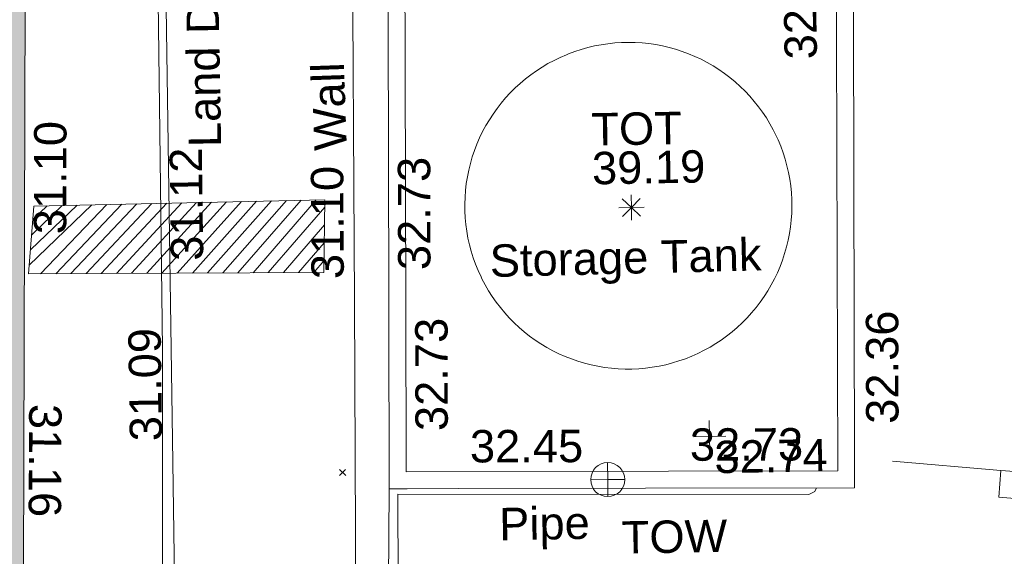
# Model space of a CAD drawing. Header units: millimetres. Extents: x -287732 to 520720, y -88450 to 287754.
# Tile 304 of 383: x 126117 to 137511, y 225566 to 231778. Entities that reach past the tile are written whole.
import ezdxf

# ---------------------------------------------------------------- set-up
doc = ezdxf.new("R2010")
doc.units = ezdxf.units.MM
doc.linetypes.add('IMPORT-UG_DRAINAGE_SURFACE_QLB4 _2_', pattern=[2700, 1500, -300.0000000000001, 0, -250, 150, -300.0000000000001, 0, -200])
doc.linetypes.add('IMPORT-UG_ELEC_STREET LIGHTING_QLB2 _2_', pattern=[2700, 1500, -300.0000000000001, 0, -250, 150, -300.0000000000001, 0, -200])
for name, color, linetype, lineweight, true_color in [('00_TOPO_TOP_OF_WALL', 7, 'Continuous', 9, 0x666666), ('00_UAV_BUILDING_OUTLINE', 5, 'Continuous', 9, 0x0000ff), ('00_UAV_COLLECTION_TANK', 4, 'Continuous', 9, 0x00ffff), ('00_UAV_LAND_DRAIN', 7, 'Continuous', 9, 0xff7f7f), ('00_UAV_LEVEL_SPOT', 7, 'Continuous', 9, 0x666666), ('00_UAV_PIPE', 140, 'Continuous', 9, 0x00bfff), ('00_UAV_SERV_GULLY', 7, 'Continuous', 9, 0x5252a5), ('00_UAV_TOP_OF_TANK', 7, 'Continuous', 9, 0x666666), ('00_UAV_TOP_OF_WALL', 7, 'Continuous', 9, 0x666666), ('00_UAV_WALL', 7, 'Continuous', 9, 0x7c00a5), ('12333-PUM-2D-U-0001-C01 - Rev2_REVIT IMPORT_dwg', 7, 'Continuous', 9, 0x767676), ('A_RHA_Line', 7, 'Continuous', 9, 0x00a600), ('PUM-SCAR', 7, 'Continuous', 9, 0x999999), ('PUM-SURFACE-QLB4', 4, 'IMPORT-UG_DRAINAGE_SURFACE_QLB4 _2_', 9, 0x00ffff)]:
    doc.layers.add(name, color=color, linetype=linetype, lineweight=lineweight, true_color=true_color)
doc.layers.add('A_RHA_Detail', color=7, linetype='Continuous', lineweight=9)
doc.layers.add('GEN-TEXT', color=7, linetype='Continuous', lineweight=9)
doc.styles.add('Swis721 Lt BT_2', font='swissl.ttf', dxfattribs={"height": 375})

# ---------------------------------------------------------------- blocks, each defined once
blk = doc.blocks.new('12333-PUM-2D-U-0001-C01 - Rev2_REVIT IMPORT_dwg_TOT-2077635-Site Location Plan Proposed')
at = {"layer": '00_UAV_TOP_OF_TANK', "color": 254, "true_color": 0xcccccc, "flags": 128}
for points in [[(389.261101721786, 0), (0, 0), (0, 389.261101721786)], [(0, -389.261101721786), (0, 0), (-389.261101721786, 0)], [(275.2491646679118, 275.2491646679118), (0, 0), (-275.2491646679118, 275.2491646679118)], [(275.2491646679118, -275.2491646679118), (0, 0), (-275.2491646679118, -275.2491646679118)]]:
    blk.add_lwpolyline(points, dxfattribs=at)
blk = doc.blocks.new('12333-PUM-2D-U-0001-C01 - Rev2_REVIT IMPORT_dwg_TOW-2077249-Site Location Plan Proposed')
at = {"layer": '00_TOPO_TOP_OF_WALL', "color": 254, "true_color": 0xcccccc, "flags": 128}
for points in [[(0, 525.0554400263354), (0, 0), (-525.0554401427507, 0)], [(525.0554401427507, 0), (0, 0), (0, -525.0554400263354)]]:
    blk.add_lwpolyline(points, dxfattribs=at)
at = {"layer": '00_TOPO_TOP_OF_WALL', "color": 254, "true_color": 0xcccccc}
blk.add_circle((0, 0), 525.0554401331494, dxfattribs=at)
blk = doc.blocks.new('12333-PUM-2D-U-0001-C01 - Rev2_REVIT IMPORT_dwg_UAV-2077255-Site Location Plan Proposed')
at = {"layer": '00_UAV_LEVEL_SPOT', "color": 254, "true_color": 0xcccccc, "flags": 128}
for points in [[(500.0000000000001, 0), (0, 0), (0, 500.0000000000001)], [(0, -500.0000000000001), (0, 0), (-500.0000000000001, 0)]]:
    blk.add_lwpolyline(points, dxfattribs=at)
blk = doc.blocks.new('12333-PUM-2D-U-0001-C01 - Rev2_REVIT IMPORT_dwg_MGS62954_T2_Galway_ITM_3d_Rev1-2077680-Site Location Plan Proposed')
at = {"layer": '00_UAV_COLLECTION_TANK', "color": 254, "true_color": 0xcccccc, "flags": 128}
blk.add_lwpolyline([(534040092.1505001, 725781076.332), (534040023.8455115, 725781036.3608233), (534039953.9266189, 725780999.285024), (534039882.5164837, 725780965.1696459), (534039809.7403836, 725780934.074539), (534039735.7259926, 725780906.0542543), (534039660.6031569, 725780881.1579492), (534039584.5036677, 725780859.4293004), (534039507.5610293, 725780840.9064273), (534039429.9102253, 725780825.621825), (534039351.6874816, 725780813.602308), (534039273.0300272, 725780804.8689628), (534039194.0758543, 725780799.4371104), (534039114.9634753, 725780797.3162804), (534039035.8316802, 725780798.5101933), (534038956.8192929, 725780803.0167544), (534038878.0649282, 725780810.8280581), (534038799.7067478, 725780821.9304005), (534038721.8822187, 725780836.304304), (534038644.7278715, 725780853.9245526), (534038568.3790613, 725780874.7602336), (534038492.9697297, 725780898.7747947), (534038418.6321705, 725780925.9261059), (534038345.4967966, 725780956.1665348), (534038273.6919127, 725780989.4430292), (534038203.3434889, 725781025.6972108), (534038134.5749401, 725781064.8654778), (534038067.5069097, 725781106.8791153), (534038002.2570581, 725781151.6644175), (534037938.9398553, 725781199.1428155), (534037877.6663815, 725781249.2310163), (534037818.5441312, 725781301.8411477), (534037761.6768247, 725781356.8809142), (534037707.1642267, 725781414.253757), (534037655.1019708, 725781473.8590246), (534037605.5813919, 725781535.5921495), (534037558.6893659, 725781599.3448305), (534037514.5081574, 725781665.0052239), (534037473.1152752, 725781732.4581388), (534037434.5833365, 725781801.58524), (534037398.9799395, 725781872.2652552), (534037388.1505001, 725781895.332), (534037356.5135393, 725781967.8741888), (534037327.9420812, 725782041.6775643), (534037302.4862496, 725782116.6126499), (534037280.1907029, 725782192.5479844), (534037261.094555, 725782269.3503513), (534037245.2313068, 725782346.8850132), (534037232.6287882, 725782425.0159479), (534037223.3091079, 725782503.6060872), (534037217.2886161, 725782582.5175573), (534037214.5778748, 725782661.6119206), (534037215.1816393, 725782740.750419), (534037219.0988507, 725782819.7942162), (534037226.3226367, 725782898.6046429), (534037236.8403242, 725782977.0434387), (534037250.6334618, 725783054.9729952), (534037267.6778516, 725783132.2565976), (534037287.943592, 725783208.7586643), (534037311.3951299, 725783284.3449844), (534037337.9913235, 725783358.8829541), (534037367.6855138, 725783432.2418083), (534037400.4256074, 725783504.2928507), (534037436.1541668, 725783574.9096793), (534037474.808512, 725783643.9684081), (534037516.3208302, 725783711.3478848), (534037560.6182945, 725783776.9299028), (534037607.6231925, 725783840.5994087), (534037657.2530614, 725783902.2447051), (534037709.4208335, 725783961.7576447), (534037764.0349889, 725784019.033822), (534037820.9997156, 725784073.9727546), (534037880.2150785, 725784126.4780613), (534037941.5771934, 725784176.4576302), (534038004.9784105, 725784223.8237795), (534038070.3075023, 725784268.4934133), (534038137.4498596, 725784310.3881661), (534038206.2876918, 725784349.4345396), (534038276.7002338, 725784385.5640337), (534038348.5639583, 725784418.7132651), (534038421.752792, 725784448.8240782), (534038444.1505001, 725784457.3320001), (534038518.7387912, 725784483.6961216), (534038594.3656707, 725784506.9136838), (534038670.8984632, 725784526.9439553), (534038748.2029039, 725784543.7517961), (534038826.143375, 725784557.3077196), (534038904.5831422, 725784567.587944), (534038983.3845955, 725784574.5744344), (534039062.4094903, 725784578.2549342), (534039141.5191903, 725784578.6229863), (534039220.5749101, 725784575.6779451), (534039299.437959, 725784569.4249774), (534039377.9699846, 725784559.8750528), (534039456.0332147, 725784547.0449252), (534039533.4907003, 725784530.957103), (534039610.2065544, 725784511.6398098), (534039686.0461914, 725784489.1269345), (534039760.8765628, 725784463.4579725), (534039834.5663906, 725784434.6779559), (534039906.986398, 725784402.8373743), (534039978.0095355, 725784367.9920875), (534040047.5112045, 725784330.2032253), (534040115.3694755, 725784289.5370827), (534040181.4653018, 725784246.0650017), (534040245.6827291, 725784199.8632472), (534040307.9090981, 725784151.0128727), (534040368.0352427, 725784099.5995784), (534040425.9556812, 725784045.7135606), (534040481.5688012, 725783989.449354), (534040534.7770389, 725783930.9056649), (534040585.4870484, 725783870.1851987), (534040633.6098676, 725783807.3944799), (534040679.0610723, 725783742.6436645), (534040721.7609261, 725783676.0463479), (534040761.6345186, 725783607.719364), (534040798.6118979, 725783537.7825819), (534040821.1505, 725783491.332), (534040853.2018769, 725783419.0050387), (534040882.1964005, 725783345.3993481), (534040908.0832046, 725783270.6440575), (534040930.8168747, 725783194.8703133), (534040950.3575287, 725783118.2110481), (534040966.6708852, 725783040.8007485), (534040979.7283253, 725782962.7752184), (534040989.5069417, 725782884.271341), (534040995.9895794, 725782805.426839), (534040999.1648658, 725782726.3800324), (534040999.02723, 725782647.269596), (534040995.5769139, 725782568.2343163), (534040988.8199701, 725782489.4128486), (534040978.768253, 725782410.9434718), (534040965.4393963, 725782332.9638484), (534040948.8567837, 725782255.610781), (534040929.0495066, 725782179.019973), (534040906.0523136, 725782103.3257909), (534040879.9055498, 725782028.6610279), (534040850.6550854, 725781955.1566715), (534040818.3522356, 725781882.9416732), (534040783.0536706, 725781812.1427225), (534040744.8213161, 725781742.8840252), (534040703.7222447, 725781675.2870842), (534040659.8285581, 725781609.470488), (534040613.2172607, 725781545.5497007), (534040563.9701245, 725781483.6368613), (534040512.1735458, 725781423.8405862), (534040457.9183935, 725781366.2657781), (534040401.2998493, 725781311.0134428), (534040342.4172416, 725781258.1805117), (534040281.3738705, 725781207.8596718), (534040218.2768266, 725781160.1392031), (534040153.2368038, 725781115.102823)], close=True, dxfattribs=at)
at = {"layer": '00_UAV_LAND_DRAIN', "color": 254, "true_color": 0xcccccc, "flags": 128}
blk.add_lwpolyline([(534033507.7019633, 725764811.5966702), (534033618.8120132, 725769810.1173351), (534033620.1505001, 725769870.3319999), (534033710.9611723, 725774809.2069005), (534033783.1505001, 725778735.332), (534033786.2570464, 725779808.4411135), (534033800.7308004, 725784808.1792247), (534033806.1505001, 725786680.3320003), (534033714.1505001, 725786670.3320001), (534033701.021753, 725783635.403292), (534033690.1505001, 725781122.332), (534033646.7268459, 725778636.0494431), (534033612.1504999, 725776656.332), (534033572.6233523, 725773636.6806085), (534033541.1505, 725771232.3320001), (534033494.1242883, 725768637.3769853), (534033425.1505001, 725764831.332), (534033400.665271, 725763638.341874), (534033389.2668344, 725763082.9775764)], dxfattribs=at)
at = {"layer": '00_UAV_PIPE', "color": 254, "true_color": 0xcccccc, "flags": 128}
blk.add_lwpolyline([(534036366.9936132, 725778373.9141533), (534036380.1505, 725779397.3320001), (534041136.1505001, 725779310.3320001), (534041208.1505001, 725779343.332), (534041225.9519612, 725779385.546894)], dxfattribs=at)
at = {"layer": '00_UAV_SERV_GULLY', "color": 254, "true_color": 0xcccccc, "flags": 128}
blk.add_lwpolyline([(534043362.1504999, 725779547.3320001), (534043732.1505001, 725779513.332), (534043703.7672985, 725779204.455983), (534043333.7672983, 725779238.4559829)], close=True, dxfattribs=at)
at = {"layer": '00_UAV_WALL', "color": 254, "true_color": 0xcccccc, "flags": 128}
for points in [[(534036104.2378526, 725764808.5729617), (534035630.2775475, 725764808.1553998), (534035689.4244599, 725768411.136259), (534035726.1505, 725770648.332), (534035792.1285502, 725773409.9824679), (534035867.1694063, 725776550.9757928), (534036720.1505, 725776516.3320001), (534036743.9329351, 725777519.1580106), (534036756.1505001, 725778034.332), (534035874.1505001, 725778044.332), (534035917.8358616, 725781645.7849793), (534035974.5345253, 725786320.0640413), (534036202.9907179, 725786314.5181539)], [(534038472.0184085, 725785805.4500805), (534038019.9921241, 725785812.2549295), (534037985.938989, 725785812.7675688), (534036379.0060002, 725785836.9585), (534036343.5869633, 725783484.1751914), (534036283.006, 725779459.9585), (534036491.4555455, 725779456.8204796), (534037085.7291963, 725779447.8742243), (534039248.9596809, 725779415.3087347), (534041668.7411824, 725779378.8811005), (534041674.9963022, 725779794.3904521), (534041697.0119076, 725781256.8229243), (534041750.257991, 725784793.8049322), (534041764.7411824, 725785755.8811003), (534039822.3109896, 725785785.12264)], [(534036283.006, 725779459.9585), (534036258.006, 725778376.9585), (534036974.006, 725778356.9585), (534036919.006, 725776135.9585001), (534036271.0060001, 725776169.9585001), (534036262.3188564, 725775842.3069291), (534036174.590358, 725772533.4655823), (534037863.4415845, 725772509.1793653), (534038440.5709687, 725772500.8800615), (534038411.1504999, 725769788.3320003), (534036848.1505, 725769794.3319999), (534036843.5849153, 725769647.4888628), (534036792.9814605, 725768019.927353), (534038404.1505, 725767930.3320003), (534038370.3250033, 725766173.4771214), (534038355.1505, 725765385.332), (534036124.9746233, 725765466.4995797)]]:
    blk.add_lwpolyline(points, dxfattribs=at)
blk.add_lwpolyline([(534041475.567997, 725779577.9592772), (534041550.8299727, 725784577.3928086), (534041565.6630056, 725785562.707915), (534037551.5445808, 725785623.136858), (534036572.1791855, 725785637.8803233), (534036511.6606749, 725781617.812187), (534036482.0841768, 725779653.1316853), (534039516.8372066, 725779607.4462076)], close=True, dxfattribs=at)
at = {"xscale": 0.375, "yscale": 0.375, "zscale": 0.375}
for name, p in [('12333-PUM-2D-U-0001-C01 - Rev2_REVIT IMPORT_dwg_TOT-2077635-Site Location Plan Proposed', (534039142.1505, 725782666.3320001)), ('12333-PUM-2D-U-0001-C01 - Rev2_REVIT IMPORT_dwg_UAV-2077255-Site Location Plan Proposed', (534040000.0000001, 725780000)), ('12333-PUM-2D-U-0001-C01 - Rev2_REVIT IMPORT_dwg_TOW-2077249-Site Location Plan Proposed', (534038813.006, 725779521.9585))]:
    blk.add_blockref(name, p, dxfattribs=at)
at = {"layer": '00_UAV_BUILDING_OUTLINE', "color": 251, "true_color": 0x666666, "char_height": 375, "width": 1495.902363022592, "attachment_point": 1, "line_spacing_factor": 1.005061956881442, "style": 'Swis721 Lt BT_2'}
for s, insert, rotation in [('31.10', (534032222.6139867, 725782478.566571), 88.83071842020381), ('31.16', (534032510.1341133, 725780507.1383543), 268.6843652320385)]:
    blk.add_mtext(s, dxfattribs=dict(at, insert=insert, rotation=rotation))
at = {"layer": '00_UAV_COLLECTION_TANK', "color": 251, "true_color": 0x666666, "insert": (534037491.0810061, 725782265.2838459), "char_height": 375, "width": 3599.663464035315, "attachment_point": 1, "rotation": 0.4032071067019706, "line_spacing_factor": 1.005061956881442, "style": 'Swis721 Lt BT_2'}
blk.add_mtext('Storage Tank', dxfattribs=at)
at = {"layer": '00_UAV_LAND_DRAIN', "color": 251, "true_color": 0x666666, "char_height": 375, "attachment_point": 1, "line_spacing_factor": 1.005061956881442, "style": 'Swis721 Lt BT_2'}
for s, insert, width, rotation in [('Land Drain', (534034033.2654653, 725783451.1146829), 2963.311347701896, 90), ('31.12', (534033803.4508265, 725782140.5470278), 1495.902363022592, 89.75214670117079), ('31.09', (534033291.7532359, 725780059.8737012), 1495.902363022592, 89.83413477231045)]:
    blk.add_mtext(s, dxfattribs=dict(at, insert=insert, width=width, rotation=rotation))
at = {"layer": '00_UAV_LEVEL_SPOT', "insert": (534040051.8765643, 725779949.1441548), "char_height": 375, "width": 1495.902363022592, "attachment_point": 1, "line_spacing_factor": 1.005061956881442, "style": 'Swis721 Lt BT_2'}
blk.add_mtext('32.74', dxfattribs=at)
at = {"layer": '00_UAV_PIPE', "color": 251, "true_color": 0x666666, "insert": (534037548.0293381, 725779216.1546805), "char_height": 375, "width": 1201.470786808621, "attachment_point": 1, "line_spacing_factor": 1.005061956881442, "style": 'Swis721 Lt BT_2'}
blk.add_mtext('Pipe', dxfattribs=at)
at = {"layer": '00_UAV_TOP_OF_TANK', "char_height": 375, "attachment_point": 1, "line_spacing_factor": 1.005061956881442, "style": 'Swis721 Lt BT_2'}
for s, insert, width in [('TOT', (534038693.986953, 725783766.580019), 1139.735133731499), ('39.19', (534038693.986953, 725783316.7743858), 1495.902363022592)]:
    blk.add_mtext(s, dxfattribs=dict(at, insert=insert, width=width))
at = {"layer": '00_UAV_TOP_OF_WALL', "insert": (534038963.3925626, 725779036.848938), "char_height": 375, "width": 1343.937678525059, "attachment_point": 1, "line_spacing_factor": 1.005061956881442, "style": 'Swis721 Lt BT_2'}
blk.add_mtext('TOW', dxfattribs=at)
at = {"layer": '00_UAV_WALL', "color": 251, "true_color": 0x666666, "char_height": 375, "attachment_point": 1, "line_spacing_factor": 1.005061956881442, "style": 'Swis721 Lt BT_2'}
for s, insert, width, rotation in [('32.73', (534040945.5524475, 725784347.337853), 1495.902363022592, 89.98480113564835), ('Wall', (534035487.2520581, 725783384.3698277), 1130.237340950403, 91.0117698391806), ('32.73', (534036429.9902959, 725781989.3244014), 1495.902363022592, 89.13752871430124), ('31.10', (534035425.6749411, 725781901.7732468), 1495.902363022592, 89.30504046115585), ('32.73', (534036598.0640077, 725780122.9613972), 1495.902363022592, 89.13752871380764), ('32.36', (534041814.1205226, 725780115.4629287), 1495.902363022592, 89.13752871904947), ('32.45', (534037228.511995, 725780123.8655), 1495.902363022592, 359.13752871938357), ('32.73', (534039774.2632748, 725780098.8566104), 1495.902363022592, 359.13752871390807)]:
    blk.add_mtext(s, dxfattribs=dict(at, insert=insert, width=width, rotation=rotation))
blk = doc.blocks.new('12333-PUM-2D-U-0001-C01 - Rev2_REVIT IMPORT_dwg-1620468-Site Location Plan Proposed')
at = {"layer": 'PUM-SCAR', "true_color": 0xdddddd}
h = blk.add_hatch(dxfattribs=at)
h.set_pattern_fill('FP_13', color=254, style=0, pattern_type=2)
h.set_pattern_definition([(225, (-533641079.65, -725615854.3560001), (88.38834764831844, -88.38834764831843), [])])
h.paths.add_polyline_path([(391075.3501529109, 166166.6438212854), (394492.3501529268, 166123.6438213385), (394517.3501528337, 166964.6438213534), (391150.3501528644, 166948.643821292), (391081.3120008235, 166228.8060222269)])
at = {"layer": 'GEN-TEXT', "color": 253, "true_color": 0xaaaaaa}
for p, q in [((394631.9948137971, 163768.2884823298), (394702.7054919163, 163838.999160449)), ((394702.7054919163, 163768.2884823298), (394631.9948137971, 163838.999160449))]:
    blk.add_line(p, q, dxfattribs=at)
at = {"layer": 'PUM-SCAR', "color": 254, "true_color": 0xdddddd, "flags": 128}
blk.add_lwpolyline([(391075.3501529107, 166166.6438212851), (394492.3501529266, 166123.6438213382), (394517.3501528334, 166964.6438213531), (391150.3501528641, 166948.6438212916)], close=True, dxfattribs=at)
at = {"layer": 'PUM-SURFACE-QLB4', "color": 131, "true_color": 0xaaffff}
blk.add_line((402282.5006528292, 163692.9758213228), (401033.8700274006, 163823.9268442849), dxfattribs=at)
blk.add_blockref('12333-PUM-2D-U-0001-C01 - Rev2_REVIT IMPORT_dwg_MGS62954_T2_Galway_ITM_3d_Rev1-2077680-Site Location Plan Proposed', (-533641079.6498471, -725615854.3561786))

msp = doc.modelspace()

# ---------------------------------------------------------------- hatches: boundary and pattern name
at = {"layer": 'A_RHA_Detail', "true_color": 0xc0c0c0}
h = msp.add_hatch(color=9, dxfattribs=at)
h.paths.add_polyline_path([(-80880.60083809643, -68502.79057078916), (-80400.865924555, -68483.41509113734), (-80400.865924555, -62984.64684185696), (-24474.85765177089, -63009.32043784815), (-24456.14471271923, -50840.30023858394), (-36622.55041039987, -50831.65104353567), (-36622.55041039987, -44228.57792613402), (-50959.0526582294, -44218.38599194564), (-50959.0526582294, -42573.78171514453), (-54563.9325804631, -42571.21897729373), (-54565.69773352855, -45054.17447474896), (-92408.82109321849, -45027.27149621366), (-92411.78875845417, -49201.74309222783), (-100061.9988811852, -49201.74309222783), (-100052.2214449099, -64852.82557838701), (-86120.90825229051, -64852.82557838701), (-86092.1662649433, -62957.90041523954), (-84861.10047608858, -62957.90041523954), (-84854.79052929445, -68240.109737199), (-80870.60226892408, -68240.10973722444)])
h.paths.add_polyline_path([(-137238.9269902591, -68461.9384092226), (-132719.7426408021, -68433.0633692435), (-132847.0731201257, -62850.04282283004), (-130454.6837966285, -62916.63108078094), (-130498.2830220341, -61355.85393642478), (-117581.136331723, -61423.42893438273), (-117492.3908565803, -49183.91309190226), (-125136.5200282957, -49178.47881952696), (-125133.572703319, -45032.61887136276), (-163007.1824077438, -45005.6942194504), (-163007.1824076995, -44090.2963411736), (-163123.8521269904, -44090.21339942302), (-163122.6389897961, -42383.75184302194), (-166563.8543419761, -42383.75184298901), (-166565.034908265, -44044.39824208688), (-193158.4656786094, -44025.49275805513), (-193195.152889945, -62863.65652504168), (-137269.7106414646, -62916.63108078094), (-137254.3708868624, -65679.90523788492)])
h.paths.add_polyline_path([(120310.9497607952, -32334.28230164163), (120312.4652266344, -31610.73011961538), (133451.2244789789, -31638.24899384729), (133469.2230092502, -19717.98315780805), (121295.7536929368, -19692.48606430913), (121319.8434528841, -8190.941560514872), (112277.0825930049, -8172.001674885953), (112263.1770823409, -14811.1234547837), (78285.85310969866, -14739.95861438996), (78292.82277619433, -8167.077575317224), (75241.99098605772, -8160.673431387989), (69355.76844233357, -8152.931592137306), (69353.6659720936, -9156.74635762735), (68372.60878945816, -9154.691552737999), (68372.60878945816, -13705.52853215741), (69333.7233474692, -13707.54156770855), (69325.07112547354, -16249.53369228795), (66623.4489111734, -16249.53369228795), (66619.79243935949, -17995.29925530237), (65989.07757494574, -17995.2992552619), (65985.44262772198, -19730.78799483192), (57152.23993377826, -19712.28702421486), (57127.42535098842, -31559.89463417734), (70277.87165424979, -31587.43801817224), (70277.87165431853, -32271.7414715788), (78263.96947909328, -32285.12944888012), (78266.62661740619, -31019.79372153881), (112335.8856506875, -31091.15111860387), (112335.8856506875, -32317.57330553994), (119781.4233959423, -32333.17321913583)])
h.paths.add_polyline_path([(7503.717409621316, -1791.439263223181), (15482.43097392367, -674.0213231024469), (15484.0826588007, 148.1327206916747), (56188.28042539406, 205.5276654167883), (56155.84326007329, 14338.3166313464), (18016.62665935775, 14236.48149539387), (17967.9025208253, 34313.18372071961), (21727.10644863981, 34324.0692624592), (21708.90974962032, 40608.10218321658), (18009.66447159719, 40608.10218321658), (17995.54603706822, 45483.75063442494), (9770.084204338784, 45420.6329473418), (3966.213879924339, 45446.76585222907), (3984.771235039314, 14176.56786832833), (1023.062455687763, 14176.56786837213), (-276.5134647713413, 14190.52623461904), (-231.6790044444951, 5968.135265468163), (-226.4491536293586, 193.7444677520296), (553.0869992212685, 183.4716499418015), (7477.609307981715, 143.2867586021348), (7488.638446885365, -674.0213231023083)])
h.paths.add_polyline_path([(77755.59663317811, 53.47451145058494), (77729.51881611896, 1699.844979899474), (94464.47132486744, 1659.976083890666), (94606.37913471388, 17991.390236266), (88810.4190114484, 18015.03260816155), (88799.89418497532, 14436.74271609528), (69413.88950349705, 14457.8773889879), (69377.35724448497, 99.62816357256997), (75241.99098605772, 67.32134432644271)])
h.paths.add_polyline_path([(61252.12079701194, 46453.95617366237), (105774.7348988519, 46472.68783506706), (105768.2642198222, 61852.61234306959), (92285.13876309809, 61852.61234306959), (92308.59670399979, 65784.30757140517), (96107.4668000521, 65767.60445243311), (96059.68081117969, 75209.20847378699), (101084.8427276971, 75071.88872764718), (104988.0046543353, 74765.36560406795), (108403.6894220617, 74363.8408943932), (112009.2703903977, 73787.25420861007), (115645.3524815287, 73049.69667206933), (116890.8108051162, 72761.69136252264), (120208.9929833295, 71893.18353872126), (120865.241739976, 71703.68484519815), (124135.6329506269, 70669.67317906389), (127435.6253142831, 69480.50055823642), (127820.4368670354, 69394.93141813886), (128274.3081769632, 69331.69585753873), (128731.8791144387, 69306.66104516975), (129189.9401488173, 69320.00258290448), (129645.2782985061, 69371.62688826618), (130094.6997111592, 69461.17185603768), (130535.0520071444, 69588.00939074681), (130963.246434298, 69751.24981927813), (131376.2795165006, 69949.74812590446), (131771.2541232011, 70182.11198903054), (132162.5575600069, 70460.5404660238), (132496.0921583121, 70741.69081113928), (132820.871367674, 71064.98072578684), (133117.4593294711, 71414.31364272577), (133383.77568926, 71787.23923950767), (133616.5473239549, 72178.5372844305), (133817.1647262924, 72590.54524898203), (133982.6025969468, 73017.89547513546), (134111.7005086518, 73457.59040801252), (134203.5529320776, 73906.54590458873), (134257.5155883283, 74361.61286216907), (134272.5462649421, 74819.5993153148), (134250.5259875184, 75277.29281745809), (134189.6227572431, 75731.48297747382), (134090.9274700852, 76178.98397757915), (133955.1324028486, 76616.65691993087), (133783.1900598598, 77041.43184345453), (133576.3064937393, 77450.32925647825), (133335.932843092, 77840.48103920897), (133063.7551572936, 78209.15055532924), (132761.6825665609, 78553.75185442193), (132431.8338935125, 78871.8678050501), (132076.5227905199, 79161.26705197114), (131698.2415080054, 79419.91966861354), (131299.6434187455, 79646.01139197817), (131093.5942456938, 79746.34209763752), (132146.0467355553, 83110.22226145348), (122787.7632953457, 86282.54285518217), (121604.3555412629, 82800.3591886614), (117095.9864227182, 83870.84033785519), (116841.9598400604, 83526.35449572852), (116120.5435466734, 91221.93611972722), (110237.7341284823, 91274.27491021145), (110194.3680786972, 90435.39030214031), (104988.0046543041, 90486.49901390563), (104973.2761846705, 94309.82427956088), (103746.1314668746, 94309.8242795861), (103839.9937121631, 122852.1474271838), (96365.09202306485, 122931.9599470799), (96350.3400238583, 123952.4168585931), (104555.5505249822, 123902.1925226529), (104607.3234458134, 120248.5396156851), (125502.5015002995, 120134.1933400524), (125662.0200253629, 137657.3796882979), (114479.5865733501, 137699.2256881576), (114382.306264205, 129149.9458158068), (104644.159003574, 129187.9975073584), (104577.9931702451, 126217.3903144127), (101184.4926406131, 126159.1566967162), (101264.6166812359, 135959.2655565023), (89967.23178808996, 135988.8856164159), (89927.63362986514, 125823.6463181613), (93630.53562302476, 125840.7948842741), (93580.65688892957, 122931.9599470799), (88697.38835376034, 122904.7310126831), (88679.3898954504, 95739.09143775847), (86378.25848996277, 95739.09143775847), (86378.18187189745, 96178.1008337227), (83279.50743284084, 96200.92083327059), (83273.62493422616, 95735.74732133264), (70169.67509619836, 95733.22421950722), (70166.26842742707, 96272.07409347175), (66674.99731294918, 96257.14073655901), (66654.74538556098, 95755.71092136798), (65784.77231079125, 95755.71092136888), (65887.65094984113, 117470.630565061), (53473.3427162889, 117487.9046429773), (53434.44066309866, 98570.46349063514), (40649.41626916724, 98570.46349063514), (40610.16711559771, 94406.01479078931), (38853.82372868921, 94410.36303440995), (38848.65589191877, 89463.65332729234), (40612.46601912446, 89518.45976927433), (40665.38257362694, 86257.73741128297), (38372.19584460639, 86305.72309285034), (38369.79374539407, 76901.0507917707), (50937.9512507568, 76944.40198294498), (50922.88567286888, 74598.78180889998), (56484.9061132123, 74588.85093771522), (56484.9061132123, 75194.85181995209), (92465.4037153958, 75233.0258166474), (92645.92783662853, 71766.64845094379), (89810.55521366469, 69362.83965827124), (85313.16173974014, 69360.94750420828), (85313.16173974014, 66907.4050808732), (75210.14498263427, 66903.15451589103), (75210.14498263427, 63815.70944550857), (70819.40014309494, 63815.70999200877), (70819.21601505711, 64253.35708059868), (69456.83415683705, 64253.35708059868), (69455.7195737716, 66901.99623166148), (61303.32856759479, 66898.5668068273), (61304.56054988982, 63970.32021231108), (70500.41048208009, 63970.32021219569), (70500.4088543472, 61852.59006207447), (61245.6438848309, 61848.69637488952), (61252.03558504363, 46656.49344428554)])
h.paths.add_polyline_path([(-17153.16561239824, 48569.32684293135), (-17153.16561224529, 60770.38083685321), (-29362.88357759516, 60774.70428694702), (-29362.88357759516, 67399.20394580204), (-43507.24466814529, 67405.01911303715), (-43488.5313307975, 69093.07334175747), (-45766.41866231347, 69109.32868388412), (-45794.3462003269, 67405.01911303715), (-47272.11273194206, 67404.2124544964), (-47272.44887633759, 66454.91798908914), (-86004.56386332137, 66468.63299519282), (-86006.66970787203, 60521.58362721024), (-92662.87722510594, 60521.58362721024), (-92665.2138765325, 50184.35611932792), (-79752.0168396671, 50179.78309939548), (-79752.016597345, 48591.4932381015), (-17157.7163123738, 48569.32845417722)])
h.paths.add_polyline_path([(-201056.4185878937, 48628.75479108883), (-138377.9751621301, 48634.64535779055), (-138377.9751621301, 50133.28201003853), (-125467.710581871, 50134.49626164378), (-125468.6909603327, 60566.1903686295), (-132186.8595614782, 60565.86652591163), (-132187.4203588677, 66533.0197876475), (-170643.3098734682, 66805.61809689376), (-170643.3098732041, 67738.78475848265), (-200340.0100486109, 67488.93693764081), (-200348.7171487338, 60827.78025104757), (-201057.5650552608, 60827.71357558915), (-201056.6510294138, 51102.04313372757)])
h.paths.add_polyline_path([(-240051.5126725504, 54769.19491160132), (-239444.490259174, 54811.10754483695), (-239186.5396223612, 54841.92927608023), (-238764.8191577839, 54940.98166103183), (-238382.4735933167, 55122.46891388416), (-237990.3402229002, 55354.87497234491), (-237269.2031023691, 55936.21515020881), (-237032.4836384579, 56225.56611516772), (-236793.0039602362, 56569.31473944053), (-236554.5880578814, 57004.26389721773), (-236432.7219585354, 57267.46508908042), (-236300.081527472, 57753.26238983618), (-236250.7285154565, 58017.17885684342), (-236235.6490609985, 58516.21786804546), (-236233.2538429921, 58987.85640053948), (-236213.7029795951, 59823.48083769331), (-236363.8287855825, 59820.86038205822), (-236634.0279869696, 60698.06075827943), (-236391.9547756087, 61432.19726339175), (-236225.4740089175, 61435.10319600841), (-236201.6036569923, 62637.68779596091), (-232563.5271750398, 62639.28734435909), (-232563.5271750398, 63049.03842404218), (-232732.1945866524, 63049.15302218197), (-232860.1521277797, 63457.95890274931), (-232731.606808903, 63914.24862697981), (-232560.8209656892, 63914.24862697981), (-232515.1276847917, 70598.00033009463), (-240628.6947849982, 70598.85496273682), (-240629.7923196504, 72350.98321577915), (-246412.6011212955, 72347.36085933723), (-246412.6011212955, 70616.45923936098), (-254449.5805725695, 70618.60952619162), (-254454.637144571, 70754.06491720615), (-254469.7140363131, 73191.66276250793), (-263883.2532625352, 73267.83063688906), (-263902.4181505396, 68260.74348553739), (-263714.8217520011, 68259.82096572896), (-263552.9672900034, 67819.65434396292), (-263719.0883117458, 67392.2068408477), (-263913.6298699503, 67392.20684284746), (-263956.7001913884, 58633.76423459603), (-260181.1963171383, 58611.22607638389), (-260192.3146983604, 56354.25111579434), (-257184.684388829, 56339.46086021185), (-257213.4419957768, 57092.93866021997), (-257338.5163846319, 57093.27331223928), (-257471.0109294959, 57531.74572308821), (-257338.5163845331, 58062.22513696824), (-257203.4956297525, 58064.06881289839), (-257173.5751889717, 58598.54056692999), (-256478.2273617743, 58575.27357994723), (-256478.2273617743, 58788.51859473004), (-256013.0091299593, 58911.92701534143), (-255397.0786664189, 58780.99767617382), (-255397.0786664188, 58595.982422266), (-243809.885361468, 58585.92793201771), (-243805.3570672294, 58352.04527760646), (-243740.939469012, 57884.52572680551), (-243619.0830608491, 57421.84877545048), (-243424.3877545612, 56943.65915412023), (-243247.1437899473, 56608.24157713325), (-243003.0710579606, 56249.99021479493), (-242732.2093200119, 55932.75703082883), (-242371.7230178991, 55603.12658811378), (-242141.255125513, 55424.88676767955), (-241804.9643037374, 55216.88439822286), (-241529.4640827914, 55077.02869055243), (-241100.6275144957, 54917.18295003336), (-240836.2134980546, 54840.82833176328), (-240453.4486195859, 54788.60784130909), (-240218.9578693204, 54777.28227442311)])
h.paths.add_polyline_path([(40276.69022552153, 59895.36417752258), (40328.62676029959, 69196.9439153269), (36588.99968785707, 69217.8245910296), (36619.46637569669, 74674.25962428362), (32264.36460078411, 74687.02318924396), (32233.48293867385, 69156.26826306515), (11916.69390495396, 69269.70959686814), (11966.66200111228, 78218.75165974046), (29087.509017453, 78123.15526808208), (29143.44567205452, 88141.1370047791), (15719.348796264, 88216.09212953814), (15732.60379610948, 90589.9978889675), (4594.294101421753, 90652.19003489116), (4525.129359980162, 78265.12250449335), (10096.76365553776, 78234.01258731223), (10077.43887221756, 74773.03821910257), (4547.641142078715, 74803.91453678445), (4465.579974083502, 60107.1600234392), (19125.89094760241, 60025.30234268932), (19139.86249374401, 62527.53804644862), (31738.59196305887, 62457.19146404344), (31724.55430858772, 59943.11609815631), (38369.79364225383, 59906.01157293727)])
h.paths.add_polyline_path([(-246083.0241259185, 72334.29150213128), (-246083.0594797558, 72334.30275087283), (-246208.2905500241, 72334.29150213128)])
h.paths.add_polyline_path([(-114575.3004830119, 112178.0758695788), (-114575.3246435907, 112178.0758695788), (-114707.2752166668, 115801.5811617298)])
h.paths.add_polyline_path([(-154699.9178765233, 101760.4080976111), (-114382.050333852, 101776.0542914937), (-114382.050333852, 106926.9360164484), (-113755.641395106, 106927.1792101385), (-113757.5507412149, 111847.2721531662), (-114431.6837526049, 111847.2721531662), (-114431.8097758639, 112178.0758695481), (-114575.3004830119, 112178.0758695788), (-114578.9984943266, 121707.2390833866), (-123056.9849702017, 121707.2390833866), (-123068.8201032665, 156452.7036899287), (-119381.2340625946, 156454.1348067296), (-119381.2340625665, 160165.8597952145), (-115501.031452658, 160167.3662801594), (-115503.3750945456, 166206.5793118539), (-132411.7987151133, 166599.6604729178), (-132411.8243278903, 166665.6603411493), (-135275.0124468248, 166664.5490317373), (-135275.0124468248, 166628.1883101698), (-135911.3205076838, 166628.1944502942), (-135911.3479256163, 166352.1604668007), (-152521.1633846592, 166345.7146753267), (-152518.3680955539, 159142.6836790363), (-150699.3133726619, 159117.9265656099), (-150758.5477087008, 122560.691203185), (-151059.2005266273, 122560.691203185), (-151061.0981347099, 121302.4374932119), (-154138.3148337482, 121372.6012653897), (-154138.3148337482, 121865.1834517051), (-154704.3888425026, 121867.2611370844), (-154688.5451973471, 119352.3937021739), (-154745.5933227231, 119352.3715636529), (-154745.5763474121, 118722.1532660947), (-160794.1544526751, 118748.7442832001), (-160794.1544526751, 119410.5425977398), (-163852.1622693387, 119422.408321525), (-163855.0715294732, 118762.2003111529), (-167568.6765459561, 118778.5256058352), (-166634.6619849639, 124395.1277019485), (-166930.050559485, 124500.0918161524), (-167568.6765459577, 124707.6250903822), (-168028.2173235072, 124841.3808647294), (-168630.5006276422, 124991.3056740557), (-169238.2056069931, 125117.4693074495), (-169850.3952285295, 125219.6772876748), (-170466.1255403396, 125297.7720169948), (-171089.11025998, 125351.8553033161), (-171704.4065937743, 125381.1774255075), (-172325.0479971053, 125386.3595015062), (-172782.2248668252, 125374.5832362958), (-173401.7764235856, 125337.4554476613), (-174109.844898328, 125263.4341236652), (-174634.1213722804, 125190.4100126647), (-175245.0145766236, 125080.719099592), (-176047.1958093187, 124895.7675260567), (-176665.4852587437, 124724.7228134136), (-177045.3001228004, 124609.1129151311), (-177631.5127792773, 124405.2077276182), (-176665.4852586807, 118818.5158794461), (-177558.9402083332, 118822.4435768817), (-177662.2853368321, 125263.4341236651), (-176365.3912351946, 126542.9270807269), (-159462.2970490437, 126319.910391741), (-157057.7396790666, 128609.0850976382), (-157060.6673204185, 136153.1661957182), (-158638.8016610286, 137740.2441626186), (-159352.3735831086, 137740.2441626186), (-161634.4140634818, 140201.1078539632), (-168727.9404945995, 140256.8191146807), (-171035.0401161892, 137942.8847305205), (-174184.1459014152, 137942.8847305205), (-176460.1167434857, 140292.2858551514), (-177341.6856934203, 140292.2858551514), (-177341.7113613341, 140358.4281613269), (-183428.5803825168, 140356.0660244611), (-185921.6385985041, 137917.4639994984), (-185921.6385985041, 131757.3091155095), (-186906.8767412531, 131756.9267733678), (-187725.3914540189, 130809.9989183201), (-187724.058890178, 127376.1828148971), (-186481.0281350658, 126304.5577463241), (-186479.4846754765, 122327.2959175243), (-185176.2828158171, 121059.4673825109), (-180304.1129154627, 121059.4673824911), (-180304.1136492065, 118802.0484409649), (-193555.3706955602, 118802.0484409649), (-193555.368699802, 133117.8341649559), (-192593.6442938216, 133118.2073819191), (-192593.6442938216, 134200.8158367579), (-192224.6284783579, 134200.9592041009), (-192225.5653014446, 136615.0101267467), (-192595.0012460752, 136615.0101267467), (-192595.4357332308, 137734.4745165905), (-193589.2709668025, 137734.4746851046), (-193589.2685988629, 147474.570583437), (-193163.2062206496, 147492.8644732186), (-192765.7252967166, 147531.087133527), (-192359.9383250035, 147589.5931622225), (-192199.8207947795, 147616.5827294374), (-191882.7548926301, 147682.9245600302), (-191568.5380070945, 147761.6632019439), (-191257.654638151, 147852.677242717), (-190828.6072909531, 148002.2045655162), (-190647.7999969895, 148070.9514233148), (-190349.7690789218, 148197.8750094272), (-190056.9509284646, 148336.4013817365), (-189769.797051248, 148486.3169427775), (-189405.3590254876, 148698.0567944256), (-189132.906026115, 148873.2749095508), (-188867.542109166, 149059.0543929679), (-188609.6764469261, 149255.1087866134), (-188354.9814055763, 149465.3525772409), (-188079.6339208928, 149713.879248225), (-187884.9836199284, 149901.8220103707), (-187545.928247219, 150265.8040604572), (-187446.29984479, 150378.3960832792), (-187241.3270201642, 150629.2310214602), (-187046.3599558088, 150887.9197697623), (-186861.6992771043, 151154.0634500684), (-186546.1373636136, 151669.829875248), (-186524.4196769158, 151707.0632450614), (-163675.2898318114, 151669.829875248), (-163687.5843045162, 148134.07679455), (-157303.6541541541, 148136.492106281), (-157303.6541541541, 155759.91501608), (-157557.4317586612, 155765.0384228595), (-157555.9168973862, 166678.0466575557), (-187009.2021991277, 166699.7464767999), (-187013.0952111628, 162054.4009359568), (-188707.17754695, 162044.5925187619), (-188705.9961892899, 155021.5333641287), (-188737.9999316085, 154650.5326604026), (-188799.0133969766, 154283.1866125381), (-188857.2045401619, 154035.4341107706), (-188966.1106131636, 153679.3368924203), (-189102.6200311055, 153332.8820747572), (-189265.8911675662, 152998.2056672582), (-189454.9174011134, 152677.371060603), (-189645.2484685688, 152421.3220123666), (-189916.9563410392, 152104.2450531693), (-190212.7041973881, 151809.4634871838), (-190530.6686598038, 151538.7947471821), (-190868.8893671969, 151293.9075915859), (-191225.281078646, 151076.3118324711), (-191597.6465194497, 150887.3490191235), (-192092.8415776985, 150682.5621956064), (-192519.2468154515, 150561.8451365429), (-192903.8930791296, 150482.240889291), (-193187.215491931, 150440.8868273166), (-193594.1866364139, 150407.1257787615), (-193594.5952989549, 151459.9895227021), (-205369.2399268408, 151455.4201247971), (-205354.4523517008, 113350.0822379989), (-207187.1580384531, 113349.3710182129), (-207184.3024929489, 105991.0636522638), (-205312.8748221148, 105991.1901500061), (-205311.2362476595, 101769.6553082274), (-175488.6451201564, 101781.2285901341), (-175488.6451201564, 110889.6985621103), (-154703.4627663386, 110897.5679794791), (-154700.2792295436, 102691.5597281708)])
h.paths.add_polyline_path([(193735.9435693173, 113047.8274774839), (208865.0938716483, 114991.0266430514), (208976.1154123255, 114126.6471160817), (216447.8967332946, 115086.3281915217), (216038.7305308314, 118271.9702413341), (232648.5073383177, 120405.3421626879), (233425.993615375, 114352.0734369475), (240632.2017567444, 115277.6440988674), (239854.8412683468, 121329.9334727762), (256406.8682407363, 123455.8879629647), (257091.7572256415, 118089.1198988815), (264572.2871227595, 119040.8180953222), (261877.8350555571, 138524.7609215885), (259178.7147038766, 138221.6086035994), (259197.3483655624, 137439.0084132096), (254686.1480587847, 136897.0007612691), (255412.6810205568, 131314.8303176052), (240852.7447969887, 129522.4514056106), (239771.0426543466, 137918.8519126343), (240649.5822431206, 138010.1984551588), (240062.3063116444, 142776.6750342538), (239165.7694642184, 142685.0143484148), (237630.9646614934, 151018.3171732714), (266172.8791088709, 154560.7889781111), (271297.1876944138, 142612.4006970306), (276531.7397502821, 144861.098714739), (274941.5029779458, 148527.9037281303), (302074.5307653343, 160134.9084326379), (300215.9323773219, 164320.1841173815), (301528.1613272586, 164907.0997989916), (300405.1237791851, 167477.8916353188), (299016.6944531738, 166945.7181824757), (295626.7488506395, 174518.754428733), (294333.0289184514, 177537.1551681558), (287288.8475947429, 174518.754428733), (289427.6893504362, 169661.0163463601), (272956.7816584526, 162557.1203578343), (271943.2187787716, 164897.4305293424), (267016.3118217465, 162764.0369715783), (268502.3094164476, 159357.0430143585), (265200.4029574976, 157946.4096681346), (226856.416695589, 153146.7821792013), (227510.3041274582, 148852.0205334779), (228280.9873165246, 141179.0007483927), (227302.3544112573, 141050.281300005), (227895.3788235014, 136433.1758633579), (228748.5501749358, 136523.8855003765), (229602.3077302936, 128023.7667641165), (217691.2359889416, 126493.8999679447), (217642.3600127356, 126874.433267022), (215138.5007311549, 126552.8357430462), (215194.9980427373, 126112.965074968), (215015.6132226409, 126089.924757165), (214840.9672575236, 127449.66446064), (192258.7012018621, 124549.1816390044), (193486.3576426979, 114991.0266430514)])
h.paths.add_polyline_path([(-78076.24187439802, 117605.5188722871), (-78076.23951902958, 117610.0871211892), (-78070.318122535, 129485.7330792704), (-74723.15926543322, 129478.385255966), (-74723.15926543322, 125435.7860624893), (-48015.64546086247, 125380.0246061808), (-47996.55031653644, 135872.5822179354), (-61198.15919578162, 135901.5630078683), (-74714.72264144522, 135923.5088764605), (-74723.6287602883, 131865.2975510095), (-78070.318122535, 131872.642169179), (-78062.97909487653, 149549.7689430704), (-58292.26570492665, 149541.5607197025), (-58292.26570491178, 148946.2407608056), (-37707.70924046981, 148937.6946533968), (-37703.30827430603, 159740.0672041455), (-44148.26955755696, 159742.7429641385), (-44148.26955755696, 162961.3319174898), (-49829.95437583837, 162961.3319174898), (-49830.92144130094, 160632.0129326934), (-78494.09026625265, 160643.9130440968), (-78494.09026625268, 161615.1537738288), (-78739.225852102, 161615.2555472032), (-78691.7919454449, 168187.9195488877), (-90844.57645036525, 168126.8149079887), (-90962.52567694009, 152686.7636277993), (-89064.97866809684, 152685.9758215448), (-89079.54115380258, 117610.0871211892), (-78374.80218507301, 117605.6428258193)])
h.paths.add_polyline_path([(69254.82576126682, 129235.9722870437), (69259.97086178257, 136167.789247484), (86068.0992678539, 136131.0235193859), (86008.66431381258, 164703.3084147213), (58789.63167882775, 164723.511581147), (58789.63167882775, 170119.2062865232), (54460.1632489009, 170122.4198087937), (54457.21717773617, 166153.279245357), (47042.2151650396, 166158.7829869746), (47041.10931533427, 164668.9097040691), (39173.27935198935, 164674.7495545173), (39172.83712618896, 164078.9539098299), (17014.87910992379, 164095.4005254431), (17002.38841206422, 147267.1142245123), (12659.63471563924, 147267.1142245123), (12653.60087534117, 139137.9291796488), (17031.41608901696, 139134.6797717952), (17024.5879174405, 129935.3194463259), (39191.34773726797, 129918.8662983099), (39191.34773726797, 129258.2867272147), (69014.0340609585, 129236.1510132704)])
h.paths.add_polyline_path([(39265.62356917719, 139467.8223435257), (33050.91021530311, 139484.1586867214), (33087.56357182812, 153427.9220784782), (39277.60130889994, 153411.6505991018), (39277.60130890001, 152830.3127277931), (43058.29603858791, 152820.3745823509), (43024.83899408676, 140092.5601633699), (39267.2657899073, 140092.5601633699)])
h.paths.add_polyline_path([(1979.548949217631, 189123.2414339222), (18699.10403225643, 189180.0465563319), (18678.46874730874, 195253.6675675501), (24349.02704561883, 195272.9334348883), (24334.96888372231, 199550.7690688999), (28829.78348974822, 199566.0403168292), (28798.3577216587, 208815.6446464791), (24334.949615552, 208806.151404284), (24333.90624841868, 209113.2475694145), (16811.59093053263, 209087.6903002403), (16806.58456499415, 208843.5909093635), (6772.293057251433, 208809.4991440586), (6797.166076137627, 201488.5780549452), (-8471.058649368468, 201436.7038490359), (-8471.058649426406, 200429.0172028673), (-11856.09020770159, 200417.5164702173), (-11823.72827009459, 190892.3684138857), (-7614.729360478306, 190906.6685966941), (-7614.729360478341, 190170.8290169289), (-4608.619189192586, 190169.2993656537), (-4608.238782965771, 190916.8832264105), (1973.379031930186, 190939.2444180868), (1977.122761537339, 189837.3456693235)])
h.paths.add_polyline_path([(-20506.22133143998, 190640.0286460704), (-20122.28942212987, 206347.1214480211), (-41550.34215551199, 207015.2557957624), (-41462.26177903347, 210449.6195896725), (-31391.41053372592, 210152.0276719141), (-31078.64493155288, 223862.5743669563), (-44305.08575743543, 224230.7972280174), (-44490.79956591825, 211865.5542346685), (-47510.12209648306, 211942.9901385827), (-47722.57925071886, 203659.0205614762), (-47076.06680548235, 203635.3001465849), (-47175.4684425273, 199531.9403872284), (-46801.21126120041, 199520.4703269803), (-46873.68175963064, 195478.5899481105), (-44600.40472248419, 195425.2559779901), (-44685.88459507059, 192243.2795180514), (-38073.99929115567, 192135.6564362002), (-38104.39995468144, 191126.972250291), (-21537.79264466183, 190668.5723412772)])
h.paths.add_polyline_path([(16801.02360973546, 195961.500137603), (9656.615133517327, 196015.1086063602), (9643.838150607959, 199513.9922857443), (11631.77992468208, 199485.8321209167), (11631.7920940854, 203322.2460456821), (16806.58456511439, 203391.4855728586), (16801.0407710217, 195984.4293109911)])
h.paths.add_polyline_path([(122084.9264926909, 200536.2570557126), (122088.1805162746, 206386.1947929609), (125211.1061638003, 206386.1947929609), (125211.1162733, 206645.8932837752), (126202.7098976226, 206645.8932838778), (126203.0204769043, 207041.0477229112), (130401.4034741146, 206979.0758390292), (130444.2691124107, 209883.280297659), (126202.8383603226, 209945.8832030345), (126203.0204769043, 214624.1281189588), (127364.791950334, 214624.1281190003), (127365.2106673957, 225380.2058567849), (126159.8599207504, 225380.2527798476), (126207.4133336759, 241475.3410923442), (119482.5411291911, 241495.8747898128), (119479.2041949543, 246182.0096278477), (109943.9121324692, 246175.2196735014), (109953.2702601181, 233033.381429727), (115000.5285021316, 233033.3814296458), (114999.579292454, 208653.4991933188), (112026.3032630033, 208653.4991933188), (112024.3519988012, 200538.6761891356), (122024.6079402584, 200536.2715596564)])
h.paths.add_polyline_path([(30087.05071580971, 200986.75440713), (38030.67179071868, 201028.6865660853), (38030.67179071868, 202922.9731660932), (38109.89531492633, 202923.3913649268), (38067.25569096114, 208827.6066631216), (38013.35839378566, 208827.6672237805), (38012.38630971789, 209012.5383931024), (30044.90685988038, 208970.480297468), (30076.83023715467, 202922.9203834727)])
h.paths.add_polyline_path([(195986.2599417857, 205661.5722736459), (202896.8751332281, 206052.0074670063), (202676.8862551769, 209945.7611691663), (195766.2710618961, 209555.3259759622)])
h.paths.add_polyline_path([(-91652.40581580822, 206392.6172135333), (-79454.24421187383, 206432.5105635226), (-79629.29258199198, 238245.6998510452), (-68904.21147484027, 238215.095164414), (-68918.55832832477, 246312.9061543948), (-68918.56040493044, 246314.0782553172), (-68756.515268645, 246312.9061543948), (-68755.20581930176, 246638.9786699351), (-79620.07671794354, 246651.3624133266), (-79606.5628449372, 247343.5411849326), (-82154.50636787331, 247318.0695596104), (-82154.50636787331, 247488.1275895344), (-91640.64698348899, 247472.5371040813), (-91638.72040628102, 246846.4753752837), (-131470.3702759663, 246641.42150215), (-131470.3702759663, 250159.5419305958), (-142857.1087886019, 250176.7939677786), (-142864.0554935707, 246220.0701029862), (-165118.8027587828, 246272.3986783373), (-165040.0492656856, 253907.936045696), (-178677.4727934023, 253929.5079730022), (-178699.5521575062, 238176.7234097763), (-138599.3373496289, 238209.4781454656), (-138548.4479938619, 206627.5237025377), (-126646.6702863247, 206572.2299428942), (-126666.6805510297, 234825.8818836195), (-124962.7180531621, 234825.9534805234), (-124969.0241559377, 234688.4891474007), (-91595.61129713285, 234664.3133306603), (-91650.87307429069, 207155.5994723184)])
h.paths.add_polyline_path([(142123.7078574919, 209113.5383730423), (152768.4446292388, 209127.3137314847), (152745.2992288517, 227012.63380935), (142100.5623961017, 226998.8584508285), (142121.8067345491, 210582.5602643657)])
h.paths.add_polyline_path([(168998.8561129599, 209274.9592350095), (169026.8416078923, 226860.3446540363), (161686.6780314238, 226876.6646907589), (161647.6783165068, 209291.3037608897), (168846.6177107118, 209275.2977201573)])
h.paths.add_polyline_path([(49761.46820719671, 218476.5678095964), (49794.00484360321, 223316.1680811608), (41274.07755982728, 223363.4010619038), (41273.58999769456, 223290.8795634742), (32187.30576796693, 223351.9666549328), (32202.10532419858, 225553.2987454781), (20081.83724695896, 225634.7833114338), (20035.26675877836, 218707.7438801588), (31566.33951793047, 218630.2204881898), (31566.12891731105, 218598.8950898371), (49750.1971391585, 218476.6435849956)])
h.paths.add_polyline_path([(162361.9830851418, 234154.05208666), (162366.6425722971, 241589.9129272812), (135261.102696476, 241630.986197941), (135249.088870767, 234197.8735112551), (160249.0277027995, 234157.4671671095)])
h.paths.add_polyline_path([(176458.8604389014, 246709.5724700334), (176516.2484477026, 252173.1529804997), (168884.2833866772, 252253.3171281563), (168934.86529241, 257068.9279575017), (164355.0504715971, 257117.0331241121), (164296.1746742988, 251511.808811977), (164416.8965511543, 251510.5407811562), (164367.8024342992, 246836.573754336), (171460.1142273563, 246762.0779818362)])

# ---------------------------------------------------------------- linework, layer by layer
at = {"layer": 'A_RHA_Line', "color": 7}
msp.add_line((126159.8599208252, 225380.2527798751), (126207.413333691, 241475.3410924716), dxfattribs=at)

# ---------------------------------------------------------------- block references
at = {"layer": '12333-PUM-2D-U-0001-C01 - Rev2_REVIT IMPORT_dwg', "color": 254, "linetype": 'IMPORT-UG_ELEC_STREET LIGHTING_QLB2 _2_', "true_color": 0xffd4d4, "rotation": 0.9999999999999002}
msp.add_blockref('12333-PUM-2D-U-0001-C01 - Rev2_REVIT IMPORT_dwg-1620468-Site Location Plan Proposed', (-261895.0770586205, 55869.5817132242), dxfattribs=at)

doc.saveas('drawing.dxf')
